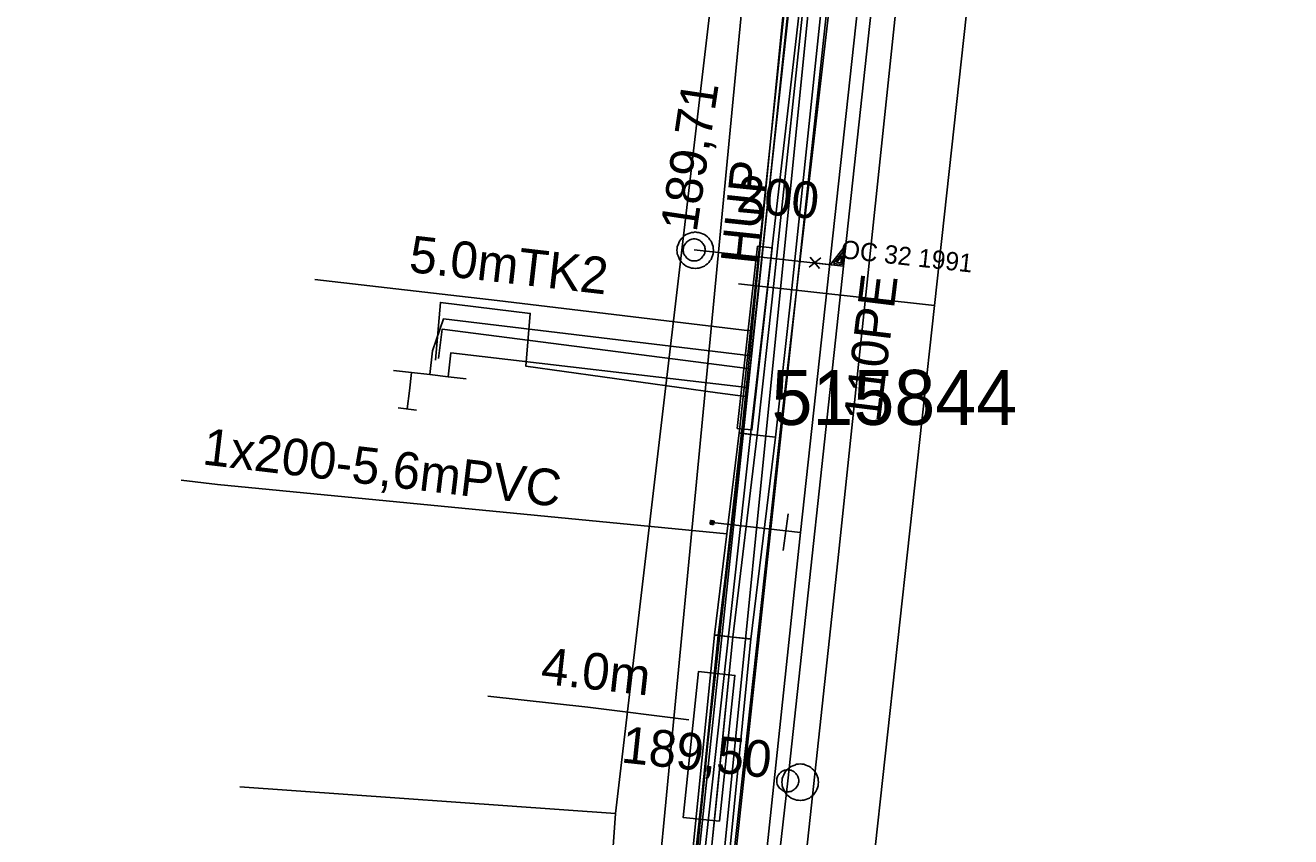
# Model space of a CAD drawing. Extents: x -746464 to -745690, y -1051581 to -1049993.
# Drawn here: x -746148.18 to -746113.69, y -1050863.56 to -1050841.42 of the extents above; entities that cross this region are included whole.
import ezdxf

# ---------------------------------------------------------------- set-up
doc = ezdxf.new("R2010")
doc.units = 0
for name, color, linetype in [('04_CETIN_neprovozovane', 7, 'Continuous'), ('04_CETIN_sdelovaci_podzem', 7, 'Continuous'), ('37_TVNET_sdelovaci_televizni kabely', 7, 'Continuous'), ('45_Eltodo_napajeci_kabel_NN', 7, 'Continuous'), ('45_Eltodo_popisy', 7, 'Continuous'), ('45_Eltodo_vedeni_NN_zemni', 7, 'Continuous'), ('48_Prazs_plynarenska_STL', 7, 'Continuous'), ('48_Prazs_plynarenska_STL_popisy', 7, 'Continuous'), ('51_PVaK_kanal_jednotna_neoverena poloha_pripojka', 7, 'Continuous'), ('51_PVaK_kanal_jednotna_overena poloha_rad', 7, 'Continuous'), ('51_PVaK_kanal_negravitacni_overena poloha', 7, 'Continuous'), ('51_PVaK_kanal_objekty', 7, 'Continuous'), ('51_PVaK_kanal_popisy', 7, 'Continuous'), ('51_PVaK_vodovod_chranicky_objekty', 7, 'Continuous'), ('51_PVaK_vodovod_NEPROVOZUJE PVK_neoverene poloha', 7, 'Continuous'), ('55_PREdi_chranicky', 7, 'Continuous'), ('55_PREdi_NN', 7, 'Continuous'), ('55_PREdi_NN_pripojovaci_misto', 7, 'Continuous'), ('55_PREdi_stavby_popisy', 7, 'Continuous'), ('55_PREdi_VN', 7, 'Continuous'), ('55_PREdi_ZRUSENE_elektro', 7, 'Continuous')]:
    doc.layers.add(name, color=color, linetype=linetype)

msp = doc.modelspace()

# ---------------------------------------------------------------- linework, layer by layer
at = {"layer": '04_CETIN_neprovozovane'}
msp.add_lwpolyline([(-746129.35, -1050866.18), (-746125.37, -1050826.31), (-746122.86, -1050802.08)], dxfattribs=at)
at = {"layer": '04_CETIN_sdelovaci_podzem'}
for points in [[(-746128.15, -1050847.45), (-746127.41, -1050839.9)], [(-746128.55, -1050851.55), (-746128.15, -1050847.45)], [(-746137, -1050850.56), (-746136.87, -1050848.98), (-746134.42, -1050849.28), (-746134.54, -1050850.72), (-746129.31, -1050851.45)], [(-746131.25, -1050877.79), (-746131.01, -1050875.49), (-746130.56, -1050874.48), (-746130.8, -1050873.54), (-746129.38, -1050858.94), (-746128.62, -1050852.22), (-746128.55, -1050851.55)], [(-746129.31, -1050851.45), (-746128.55, -1050851.55)], [(-746129.38, -1050858.94), (-746128.62, -1050852.22)], [(-746129.38, -1050858.94), (-746130.8, -1050873.54), (-746130.56, -1050874.48), (-746131.01, -1050875.49), (-746131.25, -1050877.79), (-746131.75, -1050882.66)]]:
    msp.add_lwpolyline(points, dxfattribs=at)
at = {"layer": '37_TVNET_sdelovaci_televizni kabely'}
for points in [[(-745984.595, -1050626.363), (-746079.15, -1050602.616), (-746117.902, -1050728.62), (-746140.499, -1050964.785), (-746150.343, -1051014.385), (-746134.374, -1051025.766), (-746053.56, -1051028.358)], [(-746132.091, -1050862.924), (-746129.029, -1050836.879), (-746139.855, -1050835.606)], [(-746133.294, -1050879.776), (-746132.091, -1050862.924), (-746142.336, -1050862.192)]]:
    msp.add_lwpolyline(points, dxfattribs=at)
at = {"layer": '45_Eltodo_napajeci_kabel_NN'}
msp.add_lwpolyline([(-746165.45, -1051019.12), (-746165.712, -1051018.023), (-746163.467, -1051013.836), (-746155.197, -1051018.912), (-746150.32, -1051019.043), (-746148.604, -1051010.158), (-746143.982, -1050988.385), (-746139.729, -1050968.164), (-746137.496, -1050944.441), (-746135.374, -1050923.74), (-746132.775, -1050899.638), (-746130.229, -1050876.488), (-746127.576, -1050852.278), (-746125.136, -1050831.143), (-746122.376, -1050803.534), (-746119.744, -1050781.489), (-746120.222, -1050780.456), (-746117.893, -1050761.331)], dxfattribs=at)
at = {"layer": '45_Eltodo_vedeni_NN_zemni'}
for points in [[(-746128.371, -1050852.189), (-746125.931, -1050831.057)], [(-746131.024, -1050876.401), (-746128.371, -1050852.189)]]:
    msp.add_lwpolyline(points, dxfattribs=at)
at = {"layer": '48_Prazs_plynarenska_STL'}
for points in [[(-746128.924, -1050901.967), (-746128.119, -1050893.674), (-746126.8, -1050880.15), (-746126.425, -1050876.727), (-746123.398, -1050849.062), (-746122.397, -1050839.917), (-746121.85, -1050834.92), (-746119.64, -1050819.16), (-746118.456, -1050807.673), (-746117.44, -1050797.41), (-746116.892, -1050792.088), (-746116.554, -1050788.806), (-746115.818, -1050781.644), (-746115.679, -1050780.281), (-746115.164, -1050775.276), (-746114.581, -1050769.606)], [(-746123.398, -1050849.062), (-746128.738, -1050848.475)]]:
    msp.add_lwpolyline(points, dxfattribs=at)
at = {"layer": '51_PVaK_kanal_jednotna_neoverena poloha_pripojka'}
msp.add_line((-746129.95, -1050847.55), (-746125.877, -1050847.994), dxfattribs=at)
at = {"layer": '51_PVaK_kanal_jednotna_overena poloha_rad'}
for points in [[(-746127.4, -1050862.03), (-746125.877, -1050847.994), (-746123.731, -1050828.21), (-746122.179, -1050813.894), (-746122.06, -1050812.8)], [(-746132.48, -1050906.76), (-746131.225, -1050895.713), (-746128.653, -1050873.059), (-746127.4, -1050862.03)]]:
    msp.add_lwpolyline(points, dxfattribs=at)
at = {"layer": '51_PVaK_kanal_negravitacni_overena poloha'}
msp.add_lwpolyline([(-746122.42, -1050820.88), (-746122.58, -1050824.12), (-746123.99, -1050836.59), (-746126.03, -1050856.03), (-746128.8, -1050881.67), (-746129.99, -1050889.91)], dxfattribs=at)
at = {"layer": '51_PVaK_kanal_objekty'}
for p, q in [((-746126.496, -1050847.769), (-746126.815, -1050848.023)), ((-746126.789, -1050847.748), (-746126.531, -1050848.06))]:
    msp.add_line(p, q, dxfattribs=at)
for points in [[(-746129.42, -1050847.56), (-746129.43, -1050847.51), (-746129.43, -1050847.46), (-746129.45, -1050847.41), (-746129.47, -1050847.36), (-746129.49, -1050847.31), (-746129.52, -1050847.27), (-746129.55, -1050847.23), (-746129.59, -1050847.19), (-746129.63, -1050847.16), (-746129.67, -1050847.13), (-746129.72, -1050847.11), (-746129.77, -1050847.09), (-746129.82, -1050847.07), (-746129.87, -1050847.07), (-746129.92, -1050847.06), (-746129.97, -1050847.07), (-746130.02, -1050847.07), (-746130.07, -1050847.09), (-746130.12, -1050847.11), (-746130.17, -1050847.13), (-746130.21, -1050847.16), (-746130.25, -1050847.19), (-746130.29, -1050847.23), (-746130.32, -1050847.27), (-746130.35, -1050847.31), (-746130.37, -1050847.36), (-746130.39, -1050847.41), (-746130.41, -1050847.46), (-746130.41, -1050847.51), (-746130.42, -1050847.56), (-746130.41, -1050847.61), (-746130.41, -1050847.66), (-746130.39, -1050847.71), (-746130.37, -1050847.76), (-746130.35, -1050847.81), (-746130.32, -1050847.85), (-746130.29, -1050847.89), (-746130.25, -1050847.93), (-746130.21, -1050847.96), (-746130.17, -1050847.99), (-746130.12, -1050848.01), (-746130.07, -1050848.03), (-746130.02, -1050848.05), (-746129.97, -1050848.05), (-746129.92, -1050848.06), (-746129.87, -1050848.05), (-746129.82, -1050848.05), (-746129.77, -1050848.03), (-746129.72, -1050848.01), (-746129.67, -1050847.99), (-746129.63, -1050847.96), (-746129.59, -1050847.93), (-746129.55, -1050847.89), (-746129.52, -1050847.85), (-746129.49, -1050847.81), (-746129.47, -1050847.76), (-746129.45, -1050847.71), (-746129.43, -1050847.66), (-746129.43, -1050847.61), (-746129.42, -1050847.56)], [(-746129.65, -1050847.55), (-746129.65, -1050847.52), (-746129.656, -1050847.49), (-746129.662, -1050847.46), (-746129.674, -1050847.43), (-746129.692, -1050847.4), (-746129.71, -1050847.376), (-746129.728, -1050847.352), (-746129.752, -1050847.328), (-746129.776, -1050847.31), (-746129.8, -1050847.292), (-746129.83, -1050847.274), (-746129.86, -1050847.262), (-746129.89, -1050847.256), (-746129.92, -1050847.25), (-746129.95, -1050847.25), (-746129.98, -1050847.25), (-746130.01, -1050847.256), (-746130.04, -1050847.262), (-746130.07, -1050847.274), (-746130.1, -1050847.292), (-746130.124, -1050847.31), (-746130.148, -1050847.328), (-746130.172, -1050847.352), (-746130.19, -1050847.376), (-746130.208, -1050847.4), (-746130.226, -1050847.43), (-746130.238, -1050847.46), (-746130.244, -1050847.49), (-746130.25, -1050847.52), (-746130.25, -1050847.55), (-746130.25, -1050847.58), (-746130.244, -1050847.61), (-746130.238, -1050847.64), (-746130.226, -1050847.67), (-746130.208, -1050847.7), (-746130.19, -1050847.724), (-746130.172, -1050847.748), (-746130.148, -1050847.772), (-746130.124, -1050847.79), (-746130.1, -1050847.808), (-746130.07, -1050847.826), (-746130.04, -1050847.838), (-746130.01, -1050847.844), (-746129.98, -1050847.85), (-746129.95, -1050847.85), (-746129.92, -1050847.85), (-746129.89, -1050847.844), (-746129.86, -1050847.838), (-746129.83, -1050847.826), (-746129.8, -1050847.808), (-746129.776, -1050847.79), (-746129.752, -1050847.772), (-746129.728, -1050847.748), (-746129.71, -1050847.724), (-746129.692, -1050847.7), (-746129.674, -1050847.67), (-746129.662, -1050847.64), (-746129.656, -1050847.61), (-746129.65, -1050847.58), (-746129.65, -1050847.55)], [(-746126.681, -1050847.906), (-746125.877, -1050847.993), (-746125.815, -1050847.419), (-746126.24, -1050847.954)], [(-746126.155, -1050847.92), (-746125.92, -1050847.946), (-746125.881, -1050847.579), (-746126.155, -1050847.924)], [(-746126.066, -1050847.887), (-746125.948, -1050847.9), (-746125.928, -1050847.712), (-746126.066, -1050847.891)], [(-746126.56, -1050862.07), (-746126.57, -1050862.02), (-746126.57, -1050861.97), (-746126.59, -1050861.92), (-746126.61, -1050861.87), (-746126.63, -1050861.82), (-746126.66, -1050861.78), (-746126.69, -1050861.74), (-746126.73, -1050861.7), (-746126.77, -1050861.67), (-746126.81, -1050861.64), (-746126.86, -1050861.62), (-746126.91, -1050861.6), (-746126.96, -1050861.58), (-746127.01, -1050861.58), (-746127.06, -1050861.57), (-746127.11, -1050861.58), (-746127.16, -1050861.58), (-746127.21, -1050861.6), (-746127.26, -1050861.62), (-746127.31, -1050861.64), (-746127.35, -1050861.67), (-746127.39, -1050861.7), (-746127.43, -1050861.74), (-746127.46, -1050861.78), (-746127.49, -1050861.82), (-746127.51, -1050861.87), (-746127.53, -1050861.92), (-746127.55, -1050861.97), (-746127.55, -1050862.02), (-746127.56, -1050862.07), (-746127.55, -1050862.12), (-746127.55, -1050862.17), (-746127.53, -1050862.22), (-746127.51, -1050862.27), (-746127.49, -1050862.32), (-746127.46, -1050862.36), (-746127.43, -1050862.4), (-746127.39, -1050862.44), (-746127.35, -1050862.47), (-746127.31, -1050862.5), (-746127.26, -1050862.52), (-746127.21, -1050862.54), (-746127.16, -1050862.56), (-746127.11, -1050862.56), (-746127.06, -1050862.57), (-746127.01, -1050862.56), (-746126.96, -1050862.56), (-746126.91, -1050862.54), (-746126.86, -1050862.52), (-746126.81, -1050862.5), (-746126.77, -1050862.47), (-746126.73, -1050862.44), (-746126.69, -1050862.4), (-746126.66, -1050862.36), (-746126.63, -1050862.32), (-746126.61, -1050862.27), (-746126.59, -1050862.22), (-746126.57, -1050862.17), (-746126.57, -1050862.12), (-746126.56, -1050862.07)], [(-746127.1, -1050862.03), (-746127.1, -1050862), (-746127.106, -1050861.97), (-746127.112, -1050861.94), (-746127.124, -1050861.91), (-746127.142, -1050861.88), (-746127.16, -1050861.856), (-746127.178, -1050861.832), (-746127.202, -1050861.808), (-746127.226, -1050861.79), (-746127.25, -1050861.772), (-746127.28, -1050861.754), (-746127.31, -1050861.742), (-746127.34, -1050861.736), (-746127.37, -1050861.73), (-746127.4, -1050861.73), (-746127.43, -1050861.73), (-746127.46, -1050861.736), (-746127.49, -1050861.742), (-746127.52, -1050861.754), (-746127.55, -1050861.772), (-746127.574, -1050861.79), (-746127.598, -1050861.808), (-746127.622, -1050861.832), (-746127.64, -1050861.856), (-746127.658, -1050861.88), (-746127.676, -1050861.91), (-746127.688, -1050861.94), (-746127.694, -1050861.97), (-746127.7, -1050862), (-746127.7, -1050862.03), (-746127.7, -1050862.06), (-746127.694, -1050862.09), (-746127.688, -1050862.12), (-746127.676, -1050862.15), (-746127.658, -1050862.18), (-746127.64, -1050862.204), (-746127.622, -1050862.228), (-746127.598, -1050862.252), (-746127.574, -1050862.27), (-746127.55, -1050862.288), (-746127.52, -1050862.306), (-746127.49, -1050862.318), (-746127.46, -1050862.324), (-746127.43, -1050862.33), (-746127.4, -1050862.33), (-746127.37, -1050862.33), (-746127.34, -1050862.324), (-746127.31, -1050862.318), (-746127.28, -1050862.306), (-746127.25, -1050862.288), (-746127.226, -1050862.27), (-746127.202, -1050862.252), (-746127.178, -1050862.228), (-746127.16, -1050862.204), (-746127.142, -1050862.18), (-746127.124, -1050862.15), (-746127.112, -1050862.12), (-746127.106, -1050862.09), (-746127.1, -1050862.06), (-746127.1, -1050862.03)]]:
    msp.add_lwpolyline(points, dxfattribs=at)
at = {"layer": '51_PVaK_vodovod_chranicky_objekty'}
for p, q in [((-746129.518, -1050855.029), (-746129.405, -1050854.944)), ((-746129.518, -1050855.029), (-746129.515, -1050855.01)), ((-746129.504, -1050854.93), (-746129.507, -1050854.95)), ((-746129.504, -1050854.93), (-746129.419, -1050855.043)), ((-746129.504, -1050854.93), (-746129.485, -1050854.933)), ((-746129.405, -1050854.944), (-746129.425, -1050854.941)), ((-746129.405, -1050854.944), (-746129.408, -1050854.964)), ((-746127.523, -1050855.75), (-746127.388, -1050854.75)), ((-746129.518, -1050855.029), (-746129.498, -1050855.032)), ((-746129.419, -1050855.043), (-746129.438, -1050855.04)), ((-746129.419, -1050855.043), (-746129.416, -1050855.023))]:
    msp.add_line(p, q, dxfattribs=at)
msp.add_lwpolyline([(-746129.412, -1050854.993), (-746129.411, -1050854.988), (-746129.412, -1050854.983), (-746129.412, -1050854.978), (-746129.413, -1050854.973), (-746129.416, -1050854.968), (-746129.418, -1050854.963), (-746129.42, -1050854.959), (-746129.424, -1050854.954), (-746129.427, -1050854.951), (-746129.431, -1050854.947), (-746129.436, -1050854.944), (-746129.44, -1050854.941), (-746129.445, -1050854.939), (-746129.45, -1050854.938), (-746129.455, -1050854.937), (-746129.46, -1050854.936), (-746129.465, -1050854.937), (-746129.47, -1050854.937), (-746129.475, -1050854.938), (-746129.48, -1050854.941), (-746129.485, -1050854.943), (-746129.489, -1050854.945), (-746129.494, -1050854.949), (-746129.497, -1050854.952), (-746129.501, -1050854.956), (-746129.504, -1050854.961), (-746129.507, -1050854.965), (-746129.509, -1050854.97), (-746129.51, -1050854.975), (-746129.511, -1050854.98), (-746129.512, -1050854.985), (-746129.511, -1050854.99), (-746129.511, -1050854.995), (-746129.51, -1050855), (-746129.507, -1050855.006), (-746129.505, -1050855.01), (-746129.503, -1050855.014), (-746129.499, -1050855.019), (-746129.496, -1050855.022), (-746129.492, -1050855.026), (-746129.487, -1050855.029), (-746129.483, -1050855.032), (-746129.478, -1050855.034), (-746129.473, -1050855.035), (-746129.468, -1050855.036), (-746129.463, -1050855.037), (-746129.458, -1050855.036), (-746129.453, -1050855.036), (-746129.448, -1050855.035), (-746129.442, -1050855.033), (-746129.438, -1050855.03), (-746129.434, -1050855.028), (-746129.429, -1050855.024), (-746129.426, -1050855.021), (-746129.422, -1050855.017), (-746129.419, -1050855.013), (-746129.416, -1050855.008), (-746129.414, -1050855.003), (-746129.413, -1050854.998), (-746129.412, -1050854.993)], dxfattribs=at)
at = {"layer": '51_PVaK_vodovod_NEPROVOZUJE PVK_neoverene poloha'}
for p, q in [((-746127.45, -1050855.21), (-746129.463, -1050854.987)), ((-746127.054, -1050855.254), (-746127.45, -1050855.21))]:
    msp.add_line(p, q, dxfattribs=at)
msp.add_lwpolyline([(-746119.36, -1050777.72), (-746119.951, -1050786.603), (-746121.099, -1050796.35), (-746122.392, -1050810.364), (-746123.931, -1050826.638), (-746127.054, -1050855.254), (-746129.164, -1050875.152), (-746130.599, -1050887.055)], dxfattribs=at)
at = {"layer": '55_PREdi_chranicky'}
for points in [[(-746125.42, -1050825.95), (-746124.923, -1050826.002), (-746126.303, -1050839.242), (-746127.323, -1050848.944), (-746127.733, -1050852.655), (-746128.23, -1050852.6), (-746128.727, -1050852.545), (-746128.317, -1050848.836), (-746127.297, -1050839.138), (-746125.917, -1050825.898), (-746125.42, -1050825.95)], [(-746128.225, -1050847.447), (-746127.827, -1050847.491), (-746128.377, -1050852.461), (-746128.775, -1050852.417), (-746128.225, -1050847.447)], [(-746128.23, -1050852.6), (-746127.734, -1050852.66), (-746128.404, -1050858.17), (-746128.9, -1050858.11), (-746129.396, -1050858.05), (-746128.726, -1050852.54), (-746128.23, -1050852.6)], [(-746128.9, -1050858.11), (-746128.402, -1050858.16), (-746128.973, -1050863.843), (-746129.773, -1050870.836), (-746130.553, -1050877.893), (-746131.125, -1050883.509), (-746131.391, -1050884.736), (-746131.88, -1050884.63), (-746132.369, -1050884.524), (-746132.115, -1050883.351), (-746131.547, -1050877.787), (-746130.767, -1050870.724), (-746129.967, -1050863.737), (-746129.398, -1050858.06), (-746128.9, -1050858.11)], [(-746129.259, -1050863.134), (-746130.254, -1050863.029), (-746129.836, -1050859.051), (-746128.841, -1050859.156), (-746129.259, -1050863.134)]]:
    msp.add_lwpolyline(points, close=True, dxfattribs=at)
at = {"layer": '55_PREdi_NN'}
for points in [[(-746079.707, -1050608.094), (-746081.337, -1050613.521), (-746088.598, -1050639.168), (-746100.883, -1050680.307), (-746109.804, -1050710.935), (-746113.542, -1050724.97), (-746114.797, -1050736.143), (-746116.957, -1050755.942), (-746121.273, -1050791.507), (-746121.329, -1050792.488), (-746122.44, -1050801.822), (-746124.772, -1050826.479), (-746132.514, -1050898.319), (-746135.263, -1050933.408), (-746137.115, -1050954.341), (-746141.612, -1050953.806)], [(-746134.56, -1050828.211), (-746134.079, -1050828.313), (-746134.117, -1050828.494), (-746126.124, -1050829.363), (-746128.395, -1050850.436), (-746136.781, -1050849.427), (-746137.082, -1050850.302), (-746137.157, -1050850.952)], [(-746126.054, -1050828.925), (-746127.933, -1050846.154), (-746128.424, -1050850.797)], [(-746136.924, -1050850.509), (-746136.822, -1050849.715), (-746128.424, -1050850.797)], [(-746136.661, -1050851.01), (-746136.586, -1050850.36), (-746128.508, -1050851.306), (-746132.585, -1050888.176), (-746133.484, -1050888.078)], [(-746128.424, -1050850.797), (-746130.254, -1050868.095), (-746132.604, -1050889.306), (-746136.454, -1050924.495), (-746139.792, -1050954.992)], [(-746136.164, -1050851.067), (-746136.661, -1050851.01), (-746137.157, -1050850.952), (-746137.654, -1050850.895), (-746138.151, -1050850.838)], [(-746137.654, -1050850.895), (-746137.711, -1050851.392)]]:
    msp.add_lwpolyline(points, dxfattribs=at)
at = {"layer": '55_PREdi_NN_pripojovaci_misto'}
for p, q in [((-746137.711, -1050851.392), (-746137.772, -1050851.888)), ((-746138.02, -1050851.858), (-746137.524, -1050851.919))]:
    msp.add_line(p, q, dxfattribs=at)
at = {"layer": '55_PREdi_stavby_popisy'}
for points in [[(-746140.296, -1050848.357), (-746135.319, -1050848.929), (-746128.431, -1050849.757)], [(-746143.938, -1050853.832), (-746142.945, -1050853.951), (-746129.061, -1050855.295)], [(-746135.576, -1050859.723), (-746132.848, -1050860.026), (-746130.094, -1050860.367)]]:
    msp.add_lwpolyline(points, dxfattribs=at)
at = {"layer": '55_PREdi_VN'}
for points in [[(-746131.88, -1050884.63), (-746131.62, -1050883.43), (-746131.05, -1050877.84), (-746130.27, -1050870.78), (-746129.47, -1050863.79), (-746128.9, -1050858.11), (-746128.23, -1050852.6), (-746127.82, -1050848.89), (-746126.8, -1050839.19), (-746125.42, -1050825.95), (-746124.45, -1050815.77), (-746123.36, -1050806.83), (-746122.84, -1050802.26), (-746122.07, -1050795.89), (-746121.54, -1050789.64), (-746120.49, -1050781.41), (-746119.82, -1050775.83), (-746119.1, -1050768.57)], [(-746119.1, -1050768.57), (-746119.82, -1050775.83), (-746120.49, -1050781.41), (-746121.54, -1050789.64), (-746122.07, -1050795.89), (-746122.84, -1050802.26), (-746123.36, -1050806.83), (-746124.45, -1050815.77), (-746125.42, -1050825.95), (-746126.8, -1050839.19), (-746127.82, -1050848.89), (-746128.23, -1050852.6), (-746128.9, -1050858.11), (-746129.337, -1050862.469), (-746129.47, -1050863.79), (-746130.27, -1050870.78), (-746131.05, -1050877.84), (-746131.62, -1050883.43), (-746131.88, -1050884.63)]]:
    msp.add_lwpolyline(points, dxfattribs=at)
at = {"layer": '55_PREdi_ZRUSENE_elektro'}
for points in [[(-746129.741, -1050862.453), (-746129.298, -1050858.066), (-746128.627, -1050852.554), (-746128.218, -1050848.847), (-746127.198, -1050839.148), (-746125.818, -1050825.91), (-746124.848, -1050815.727), (-746123.757, -1050806.783), (-746123.237, -1050802.213), (-746122.468, -1050795.849), (-746121.938, -1050789.598), (-746120.887, -1050781.361), (-746120.218, -1050775.786), (-746119.498, -1050768.529)], [(-746132.276, -1050884.57), (-746132.016, -1050883.367), (-746131.448, -1050877.798), (-746130.667, -1050870.735), (-746129.868, -1050863.747), (-746129.741, -1050862.453)]]:
    msp.add_lwpolyline(points, dxfattribs=at)

# ---------------------------------------------------------------- texts
at = {"layer": '45_Eltodo_popisy'}
msp.add_text('515844', height=1.5, dxfattribs=at).set_placement((-746127.841, -1050852.323))
at = {"layer": '48_Prazs_plynarenska_STL_popisy'}
for s, height, rotation, p in [('HUP', 1, 84, (-746128.238, -1050847.975)), ('OC 32 1991', 0.5, 353.7269, (-746125.972, -1050847.773))]:
    msp.add_text(s, height=height, rotation=rotation, dxfattribs=at).set_placement(p)
at = {"layer": '51_PVaK_kanal_popisy'}
for s, rotation, p in [('189,71', 81.496, (-746129.885, -1050847.088)), ('200', 354.7773, (-746128.817, -1050846.51)), ('110PE', 83.0082, (-746124.886, -1050852.275)), ('189,50', 353.957, (-746131.965, -1050861.527))]:
    msp.add_text(s, height=1, rotation=rotation, dxfattribs=at).set_placement(p)
at = {"layer": '55_PREdi_stavby_popisy'}
for s, rotation, p in [('5.0mTK2', 353.4347, (-746137.751, -1050848.146)), ('1x200-5,6mPVC', 353.1655, (-746143.382, -1050853.396)), ('4.0m', 353.6552, (-746134.157, -1050859.377))]:
    msp.add_text(s, height=1, rotation=rotation, dxfattribs=at).set_placement(p)

doc.saveas('drawing.dxf')
